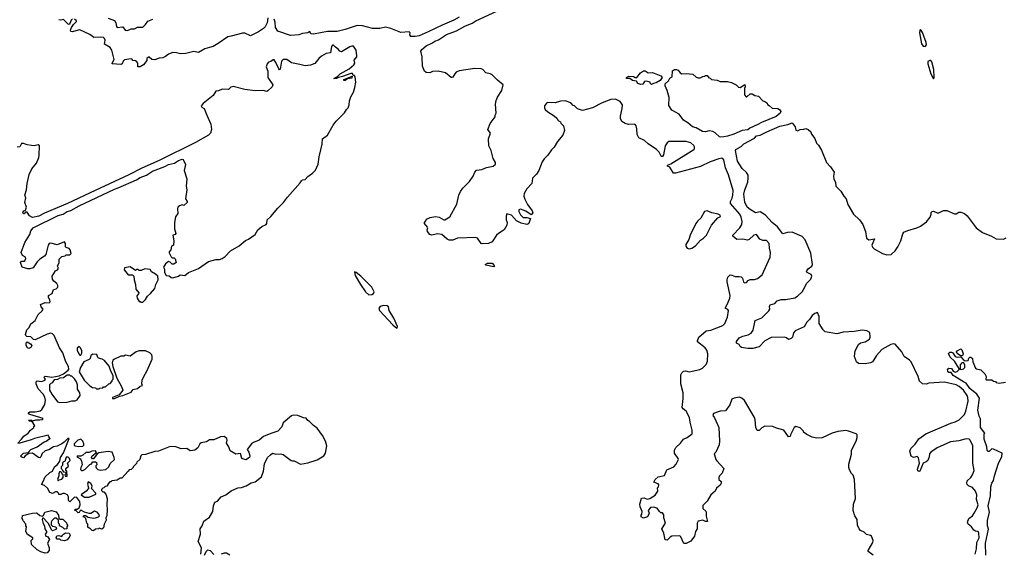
# Model space of a CAD drawing. Extents: x 2086813 to 2278017, y 548126 to 753336.
# Tile 393 of 461: x 2237734 to 2248532, y 657305 to 663161. Entities that reach past the tile are written whole.
import ezdxf

# ---------------------------------------------------------------- set-up
doc = ezdxf.new("R2010")
doc.units = 0

msp = doc.modelspace()

# ---------------------------------------------------------------- linework, layer by layer
at = {"layer": '0CON10XD'}
for points in [[(2244718, 661738), (2244625, 661798), (2244585, 661834), (2244524, 661865), (2244505, 661902), (2244504, 661965), (2244496, 661996), (2244485, 662009), (2244474, 662014), (2244412, 662012), (2244375, 662023), (2244338, 662045), (2244324, 662075), (2244324, 662104), (2244343, 662187), (2244344, 662225), (2244318, 662265), (2244267, 662287), (2244216, 662284), (2244121, 662249), (2244015, 662194), (2243905, 662166), (2243851, 662181), (2243820, 662215), (2243805, 662220), (2243777, 662247), (2243715, 662270), (2243665, 662268), (2243605, 662248), (2243525, 662252), (2243510, 662245), (2243488, 662215), (2243488, 662195), (2243498, 662175), (2243525, 662148), (2243596, 662106), (2243625, 662080), (2243640, 662055), (2243665, 662040), (2243670, 662025), (2243698, 661995), (2243708, 661945), (2243690, 661895), (2243632, 661825), (2243595, 661762), (2243565, 661732), (2243527, 661675), (2243486, 661634), (2243465, 661602), (2243427, 661505), (2243403, 661467), (2243359, 661421), (2243351, 661365), (2243297, 661303), (2243266, 661255), (2243263, 661225), (2243275, 661193), (2243304, 661134), (2243356, 661065), (2243360, 661040), (2243345, 661020), (2243285, 661060), (2243225, 661080), (2243208, 661075), (2243207, 661055), (2243228, 661018), (2243255, 660991), (2243295, 660991), (2243338, 660978), (2243323, 660935), (2243310, 660920), (2243295, 660914), (2243235, 660929), (2243183, 660953), (2243127, 661017), (2243078, 661032), (2243068, 661005), (2243068, 660965), (2243080, 660935), (2243078, 660905), (2243048, 660855), (2243025, 660840), (2242984, 660816), (2242964, 660796), (2242915, 660723), (2242875, 660704), (2242805, 660700), (2242794, 660704), (2242755, 660762), (2242735, 660772), (2242535, 660764), (2242485, 660740), (2242445, 660740), (2242422, 660752), (2242365, 660802), (2242315, 660811), (2242255, 660796), (2242232, 660805), (2242208, 660838), (2242202, 660855), (2242210, 660875), (2242208, 660885), (2242172, 660925), (2242173, 660937), (2242190, 660955), (2242195, 660970), (2242235, 660990), (2242295, 661001), (2242335, 660992), (2242385, 660963), (2242395, 660963), (2242451, 660999), (2242530, 661135), (2242550, 661235), (2242568, 661275), (2242595, 661313), (2242668, 661385), (2242707, 661443), (2242726, 661486), (2242745, 661509), (2242802, 661518), (2242855, 661540), (2242925, 661554), (2242952, 661575), (2242952, 661595), (2242926, 661636), (2242906, 661725), (2242880, 661775), (2242876, 661855), (2242896, 661915), (2242870, 661955), (2242895, 662020), (2242948, 662095), (2242948, 662115), (2242958, 662135), (2242954, 662235), (2242959, 662275), (2242975, 662312), (2243021, 662385), (2243037, 662447), (2242975, 662496), (2242915, 662556), (2242895, 662567), (2242847, 662577), (2242815, 662613), (2242795, 662622), (2242725, 662627), (2242555, 662598), (2242522, 662585), (2242505, 662568), (2242485, 662532), (2242475, 662527), (2242465, 662528), (2242405, 662577), (2242323, 662597), (2242263, 662593), (2242232, 662578), (2242193, 662583), (2242172, 662595), (2242151, 662651), (2242149, 662755), (2242134, 662815), (2242146, 662835), (2242192, 662875), (2242255, 662903), (2242286, 662925), (2242329, 662941), (2242415, 662998), (2242525, 663040), (2242615, 663089), (2242695, 663122), (2242735, 663147), (2243013, 663275)], [(2238315, 663170), (2238300, 663155), (2238285, 663120), (2238275, 663110), (2238265, 663112), (2238215, 663162), (2238185, 663156), (2238165, 663161)], [(2239055, 662642), (2239030, 662645), (2239030, 662685), (2239019, 662699), (2239005, 662708), (2238972, 662712), (2238970, 662725), (2238955, 662732), (2238885, 662720), (2238868, 662705), (2238858, 662675), (2238845, 662668), (2238750, 662675), (2238748, 662685), (2238769, 662725), (2238744, 662825), (2238726, 662855), (2238665, 662892), (2238670, 662935), (2238663, 662955), (2238654, 662964), (2238625, 662971), (2238546, 662966), (2238505, 662997), (2238395, 663048), (2238375, 663047), (2238315, 663028), (2238295, 663032), (2238292, 663045), (2238303, 663077), (2238325, 663110), (2238358, 663142), (2238358, 663148), (2238337, 663167)], [(2238706, 663176), (2238775, 663151), (2238787, 663127), (2238794, 663085), (2238803, 663075), (2238865, 663081), (2238891, 663045), (2238915, 663041), (2238955, 663059), (2238995, 663062), (2239025, 663079), (2239085, 663080), (2239115, 663108), (2239140, 663145), (2239195, 663168)], [(2240455, 663181), (2240447, 663125), (2240425, 663083), (2240407, 663063), (2240354, 663026), (2240265, 662985), (2240205, 663012), (2240178, 663012), (2240055, 662979), (2240015, 662974), (2239911, 662899), (2239855, 662868), (2239814, 662856), (2239765, 662842), (2239695, 662800), (2239645, 662812), (2239555, 662789), (2239498, 662788), (2239455, 662799), (2239415, 662800), (2239365, 662782), (2239335, 662757), (2239305, 662743), (2239265, 662737), (2239215, 662719), (2239185, 662723), (2239155, 662750), (2239145, 662750), (2239130, 662735), (2239127, 662713), (2239092, 662665), (2239055, 662642)], [(2242553, 663187), (2242497, 663155), (2242368, 663102), (2242215, 663028), (2242115, 662985), (2242070, 662975), (2242023, 662975), (2242014, 662994), (2242018, 663018), (2242007, 663027), (2241915, 663022), (2241804, 663064), (2241745, 663080), (2241685, 663064), (2241605, 663063), (2241495, 663094), (2241435, 663097), (2241305, 663055), (2241217, 663033), (2241109, 663031), (2240955, 663002), (2240927, 663007), (2240915, 663032), (2240894, 663016), (2240835, 663010), (2240795, 662993), (2240705, 662989), (2240564, 663034), (2240538, 663075), (2240535, 663135), (2240525, 663165)], [(2247665, 662867), (2247678, 662885), (2247675, 662912), (2247635, 663020), (2247615, 663052), (2247605, 663045), (2247603, 663017), (2247626, 662895), (2247641, 662871), (2247665, 662867)], [(2237712, 658515), (2237754, 658556), (2237778, 658592), (2237826, 658624), (2237854, 658656), (2237890, 658685), (2237890, 658695), (2237900, 658705), (2237879, 658739), (2237862, 658752), (2237840, 658755), (2237830, 658765), (2237865, 658766), (2237875, 658760), (2237910, 658770), (2237955, 658769), (2237986, 658774), (2237990, 658785), (2237847, 658827), (2237831, 658835), (2237829, 658845), (2237845, 658857), (2237905, 658857), (2237960, 658870), (2237977, 658883), (2238011, 658939), (2238016, 658985), (2238010, 659020), (2237990, 659050), (2237935, 659108), (2237914, 659165), (2237913, 659187), (2237925, 659196), (2237978, 659192), (2238010, 659205), (2238017, 659217), (2238000, 659235), (2238015, 659250), (2238085, 659237), (2238167, 659253), (2238214, 659276), (2238267, 659313), (2238272, 659325), (2238268, 659355), (2238240, 659405), (2238206, 659506), (2238170, 659560), (2238113, 659695), (2238095, 659713), (2238075, 659720), (2238035, 659711), (2237905, 659649), (2237885, 659650), (2237855, 659680), (2237813, 659683), (2237800, 659695), (2237799, 659705), (2237814, 659756), (2237838, 659782), (2237858, 659822), (2237902, 659858), (2237938, 659925), (2237980, 659965), (2237992, 659985), (2237968, 660008), (2237962, 660035), (2238014, 660056), (2238058, 660055), (2238067, 660065), (2238066, 660084), (2238049, 660115), (2238050, 660135), (2238092, 660155), (2238105, 660200), (2238135, 660206), (2238154, 660225), (2238152, 660245), (2238142, 660265), (2238110, 660290), (2238093, 660315), (2238091, 660345), (2238127, 660403), (2238148, 660415), (2238158, 660435), (2238150, 660455), (2238168, 660495), (2238168, 660532), (2238181, 660549), (2238198, 660562), (2238232, 660568), (2238245, 660580), (2238285, 660580), (2238300, 660595), (2238288, 660635), (2238275, 660650), (2238245, 660660), (2238235, 660670), (2238237, 660705), (2238225, 660722), (2238145, 660689), (2238075, 660707), (2238056, 660704), (2238045, 660688), (2238019, 660585), (2238006, 660564), (2237955, 660532), (2237925, 660503), (2237882, 660438), (2237845, 660426), (2237825, 660426), (2237762, 660445), (2237743, 660497), (2237755, 660510), (2237785, 660510), (2237802, 660535), (2237796, 660556), (2237764, 660574), (2237752, 660605), (2237792, 660715), (2237844, 660805), (2237858, 660845), (2237882, 660875), (2238155, 661013), (2238212, 661028), (2238253, 661057), (2238295, 661068), (2238385, 661118), (2238775, 661302), (2238815, 661315), (2239015, 661405), (2239055, 661430), (2239125, 661456), (2239192, 661498), (2239325, 661550), (2239365, 661572), (2239433, 661587), (2239476, 661615), (2239515, 661629), (2239526, 661625), (2239551, 661571), (2239537, 661505), (2239567, 661415), (2239560, 661335), (2239568, 661295), (2239552, 661195), (2239570, 661165), (2239570, 661155), (2239535, 661120), (2239515, 661128), (2239485, 661118), (2239470, 661105), (2239463, 661087), (2239467, 661035), (2239444, 660996), (2239433, 660935), (2239432, 660865), (2239448, 660815), (2239438, 660802), (2239413, 660797), (2239423, 660735), (2239420, 660685), (2239400, 660675), (2239392, 660635), (2239372, 660615), (2239373, 660603), (2239395, 660560), (2239408, 660548), (2239427, 660547), (2239440, 660535), (2239450, 660495), (2239425, 660478), (2239408, 660478), (2239385, 660500), (2239365, 660508), (2239335, 660482), (2239312, 660445), (2239322, 660422), (2239322, 660385), (2239342, 660352), (2239375, 660350), (2239395, 660330), (2239415, 660328), (2239475, 660348), (2239495, 660360), (2239545, 660352), (2239584, 660386), (2239695, 660431), (2239805, 660506), (2239885, 660530), (2239925, 660529), (2239955, 660539), (2239989, 660561), (2240045, 660625), (2240142, 660678), (2240209, 660739), (2240245, 660752), (2240316, 660804), (2240346, 660854), (2240390, 660890), (2240437, 660915), (2240443, 660925), (2240449, 660965), (2240490, 661000), (2240565, 661092), (2240629, 661155), (2240673, 661215), (2240811, 661369), (2240825, 661392), (2240835, 661402), (2240865, 661407), (2240895, 661440), (2240945, 661476), (2240979, 661511), (2241007, 661575), (2241018, 661655), (2241051, 661795), (2241056, 661854), (2241110, 661895), (2241173, 662005), (2241204, 662046), (2241295, 662138), (2241318, 662175), (2241338, 662195), (2241348, 662225), (2241352, 662272), (2241367, 662315), (2241396, 662365), (2241411, 662415), (2241419, 662475), (2241415, 662530), (2241405, 662550), (2241390, 662550), (2241385, 662570), (2241365, 662569), (2241274, 662536), (2241232, 662528), (2241210, 662515), (2241180, 662515), (2241221, 662539), (2241250, 662565), (2241348, 662622), (2241400, 662665), (2241408, 662685), (2241404, 662716), (2241430, 662755), (2241430, 662765), (2241424, 662825), (2241395, 662869), (2241375, 662870), (2241355, 662863), (2241265, 662807), (2241246, 662815), (2241228, 662838), (2241198, 662858), (2241175, 662883), (2241165, 662883), (2241153, 662865), (2241143, 662797), (2241095, 662789), (2241045, 662760), (2241015, 662735), (2240971, 662679), (2240925, 662662), (2240865, 662653), (2240805, 662670), (2240715, 662687), (2240665, 662724), (2240625, 662724), (2240606, 662705), (2240591, 662619), (2240585, 662610), (2240575, 662620), (2240545, 662692), (2240525, 662720), (2240515, 662721), (2240488, 662702), (2240462, 662695), (2240447, 662675), (2240437, 662645), (2240456, 662595), (2240456, 662525), (2240509, 662445), (2240504, 662425), (2240455, 662380), (2240445, 662374), (2240405, 662383), (2240315, 662379), (2240204, 662394), (2240075, 662428), (2240051, 662419), (2240025, 662396), (2239955, 662400), (2239915, 662382), (2239885, 662376), (2239855, 662329), (2239745, 662241), (2239724, 662215), (2239730, 662200), (2239757, 662185), (2239786, 662115), (2239831, 662015), (2239839, 661955), (2239827, 661915), (2239803, 661895), (2239664, 661815), (2239265, 661615), (2239075, 661531), (2238932, 661458), (2238562, 661288), (2238257, 661143), (2238005, 661037), (2237945, 661004), (2237875, 660989), (2237840, 661010), (2237815, 661048), (2237795, 661050), (2237785, 661030), (2237775, 661032), (2237768, 661045), (2237780, 661065), (2237798, 661072), (2237809, 661105), (2237791, 661155), (2237800, 661205), (2237790, 661235), (2237810, 661295), (2237816, 661365), (2237837, 661463), (2237869, 661525), (2237917, 661585), (2237945, 661650), (2237949, 661675), (2237950, 661775), (2237935, 661788), (2237893, 661777), (2237865, 661779), (2237815, 661787), (2237775, 661802), (2237755, 661801), (2237735, 661767), (2237705, 661761)], [(2247755, 662512), (2247765, 662525), (2247759, 662615), (2247737, 662697), (2247725, 662712), (2247715, 662713), (2247695, 662701), (2247693, 662675), (2247725, 662568), (2247755, 662512)], [(2244665, 662450), (2244650, 662465), (2244650, 662475), (2244605, 662487), (2244585, 662482), (2244568, 662452), (2244545, 662450), (2244515, 662462), (2244497, 662487), (2244455, 662492), (2244427, 662517), (2244390, 662515), (2244388, 662525), (2244415, 662540), (2244465, 662538), (2244485, 662528), (2244502, 662528), (2244541, 662579), (2244575, 662598), (2244595, 662598), (2244628, 662578), (2244675, 662580), (2244766, 662546), (2244779, 662525), (2244758, 662492), (2244715, 662467), (2244685, 662462), (2244665, 662450)], [(2245425, 661870), (2245408, 661875), (2245360, 661920), (2245335, 661935), (2245295, 661940), (2245255, 661930), (2245223, 661935), (2245154, 661974), (2245114, 661985), (2245060, 662030), (2245015, 662057), (2244967, 662125), (2244887, 662167), (2244855, 662220), (2244856, 662306), (2244836, 662385), (2244814, 662434), (2244814, 662456), (2244850, 662490), (2244865, 662520), (2244890, 662535), (2244895, 662598), (2244915, 662613), (2244934, 662616), (2244955, 662606), (2244976, 662576), (2244995, 662567), (2245045, 662570), (2245115, 662563), (2245152, 662532), (2245175, 662523), (2245197, 662523), (2245225, 662538), (2245245, 662540), (2245255, 662550), (2245275, 662550), (2245292, 662522), (2245305, 662520), (2245323, 662503), (2245385, 662498), (2245415, 662483), (2245495, 662483), (2245542, 662472), (2245592, 662445), (2245618, 662422), (2245635, 662418), (2245685, 662448), (2245690, 662425), (2245683, 662405), (2245682, 662335), (2245700, 662315), (2245710, 662315), (2245745, 662348), (2245767, 662347), (2245795, 662330), (2245835, 662320), (2245885, 662270), (2245915, 662260), (2245930, 662245), (2245935, 662230), (2245955, 662220), (2245985, 662190), (2246047, 662187), (2246066, 662176), (2246082, 662155), (2246074, 662135), (2246030, 662100), (2245868, 662032), (2245831, 662009), (2245740, 661970), (2245718, 661952), (2245658, 661945), (2245567, 661905), (2245495, 661881), (2245455, 661874), (2245425, 661870)], [(2241305, 662494), (2241290, 662495), (2241290, 662505), (2241380, 662540), (2241375, 662520), (2241328, 662512), (2241305, 662494)], [(2248214, 657294), (2248227, 657355), (2248230, 657425), (2248255, 657475), (2248254, 657524), (2248244, 657544), (2248215, 657548), (2248199, 657559), (2248171, 657595), (2248135, 657624), (2248128, 657645), (2248144, 657686), (2248182, 657715), (2248202, 657745), (2248236, 657805), (2248244, 657835), (2248226, 657895), (2248231, 657945), (2248218, 657988), (2248185, 658028), (2248140, 658045), (2248125, 658060), (2248120, 658075), (2248125, 658100), (2248164, 658136), (2248184, 658166), (2248201, 658215), (2248188, 658295), (2248187, 658407), (2248187, 658485), (2248159, 658545), (2248147, 658557), (2248115, 658561), (2248035, 658539), (2247943, 658527), (2247795, 658461), (2247725, 658414), (2247711, 658395), (2247707, 658363), (2247692, 658325), (2247675, 658309), (2247642, 658295), (2247605, 658208), (2247595, 658203), (2247585, 658210), (2247582, 658228), (2247602, 658295), (2247592, 658352), (2247575, 658367), (2247535, 658358), (2247511, 658371), (2247497, 658425), (2247506, 658454), (2247555, 658504), (2247595, 658561), (2247673, 658617), (2247945, 658733), (2247995, 658746), (2248039, 658771), (2248095, 658827), (2248110, 658865), (2248137, 658975), (2248134, 659015), (2248125, 659035), (2248085, 659094), (2248037, 659135), (2248005, 659152), (2247878, 659182), (2247705, 659172), (2247675, 659160), (2247634, 659164), (2247601, 659195), (2247587, 659245), (2247511, 659405), (2247493, 659425), (2247436, 659465), (2247409, 659515), (2247335, 659599), (2247315, 659602), (2247287, 659595), (2247189, 659541), (2247129, 659475), (2247103, 659427), (2247088, 659405), (2247065, 659396), (2247005, 659384), (2246935, 659389), (2246912, 659405), (2246890, 659465), (2246896, 659525), (2246935, 659595), (2246955, 659614), (2247005, 659626), (2247054, 659656), (2247060, 659675), (2247057, 659727), (2247023, 659745), (2246975, 659755), (2246885, 659740), (2246765, 659733), (2246695, 659714), (2246567, 659737), (2246546, 659756), (2246502, 659825), (2246501, 659905), (2246485, 659948), (2246455, 659938), (2246427, 659915), (2246395, 659869), (2246365, 659840), (2246338, 659792), (2246237, 659745), (2246221, 659725), (2246208, 659678), (2246195, 659662), (2246165, 659652), (2246145, 659671), (2246118, 659678), (2245975, 659672), (2245905, 659635), (2245845, 659569), (2245775, 659551), (2245721, 659551), (2245652, 659562), (2245636, 659576), (2245625, 659597), (2245595, 659610), (2245595, 659630), (2245625, 659668), (2245665, 659686), (2245725, 659702), (2245755, 659719), (2245779, 659755), (2245800, 659860), (2245875, 659889), (2245950, 659965), (2245960, 659985), (2245958, 660015), (2245965, 660030), (2246015, 660047), (2246043, 660075), (2246085, 660091), (2246135, 660089), (2246235, 660108), (2246265, 660127), (2246317, 660175), (2246346, 660224), (2246364, 660265), (2246409, 660315), (2246420, 660345), (2246414, 660365), (2246371, 660385), (2246364, 660395), (2246366, 660405), (2246382, 660425), (2246422, 660455), (2246430, 660475), (2246409, 660599), (2246348, 660745), (2246315, 660782), (2246205, 660830), (2246153, 660827), (2246105, 660812), (2246046, 660886), (2245985, 660937), (2245915, 661015), (2245855, 661051), (2245803, 661043), (2245745, 661077), (2245711, 661105), (2245687, 661157), (2245675, 661245), (2245686, 661295), (2245719, 661379), (2245725, 661425), (2245722, 661455), (2245704, 661484), (2245658, 661528), (2245608, 661608), (2245584, 661725), (2245588, 661735), (2245645, 661771), (2245675, 661798), (2245791, 661859), (2245815, 661885), (2245855, 661893), (2245928, 661932), (2246069, 661991), (2246160, 662010), (2246205, 662029), (2246238, 661985), (2246245, 661950), (2246265, 661942), (2246293, 661957), (2246335, 661960), (2246355, 661968), (2246380, 661955), (2246409, 661929), (2246418, 661905), (2246455, 661858), (2246472, 661805), (2246493, 661785), (2246528, 661728), (2246581, 661595), (2246625, 661547), (2246666, 661486), (2246659, 661445), (2246664, 661415), (2246682, 661375), (2246684, 661335), (2246739, 661279), (2246773, 661223), (2246798, 661195), (2246815, 661133), (2246880, 661025), (2246944, 660964), (2246980, 660915), (2247010, 660835), (2247022, 660762), (2247045, 660744), (2247110, 660755), (2247079, 660685), (2247086, 660666), (2247106, 660646), (2247195, 660596), (2247245, 660581), (2247292, 660585), (2247335, 660624), (2247365, 660667), (2247399, 660735), (2247418, 660812), (2247430, 660830), (2247475, 660849), (2247574, 660876), (2247615, 660894), (2247678, 660942), (2247718, 660992), (2247732, 661025), (2247732, 661045), (2247743, 661057), (2247755, 661060), (2247795, 661043), (2247815, 661042), (2247865, 661068), (2247903, 661067), (2247985, 661030), (2248005, 661030), (2248035, 661047), (2248055, 661050), (2248095, 661033), (2248125, 661010), (2248225, 660876), (2248292, 660825), (2248393, 660785), (2248445, 660757), (2248525, 660754), (2248554, 660766)], [(2247095, 657286), (2247040, 657325), (2247040, 657335), (2247089, 657425), (2247094, 657445), (2247075, 657492), (2247065, 657500), (2247020, 657510), (2246997, 657535), (2246956, 657556), (2246939, 657575), (2246921, 657615), (2246919, 657675), (2246894, 657715), (2246874, 657775), (2246880, 657845), (2246900, 657905), (2246891, 658115), (2246874, 658164), (2246855, 658182), (2246835, 658220), (2246828, 658245), (2246827, 658283), (2246856, 658394), (2246858, 658435), (2246908, 658535), (2246920, 658575), (2246920, 658605), (2246907, 658617), (2246825, 658647), (2246795, 658651), (2246705, 658643), (2246645, 658623), (2246535, 658573), (2246475, 658568), (2246425, 658578), (2246365, 658608), (2246330, 658635), (2246330, 658645), (2246295, 658682), (2246245, 658698), (2246228, 658685), (2246186, 658605), (2246183, 658587), (2246165, 658583), (2246158, 658595), (2246115, 658657), (2246035, 658678), (2245995, 658698), (2245905, 658700), (2245875, 658682), (2245845, 658652), (2245823, 658653), (2245807, 658685), (2245800, 658770), (2245792, 658795), (2245682, 658982), (2245655, 659007), (2245625, 659017), (2245571, 659009), (2245545, 658998), (2245522, 658935), (2245475, 658868), (2245415, 658866), (2245395, 658859), (2245345, 658838), (2245336, 658816), (2245353, 658793), (2245400, 658685), (2245410, 658535), (2245404, 658496), (2245368, 658415), (2245352, 658395), (2245353, 658385), (2245367, 658335), (2245378, 658318), (2245458, 658235), (2245440, 658185), (2245408, 658155), (2245400, 658135), (2245403, 658115), (2245427, 658093), (2245428, 658075), (2245415, 658053), (2245375, 658020), (2245362, 657985), (2245313, 657947), (2245274, 657876), (2245225, 657830), (2245228, 657795), (2245259, 657769), (2245263, 657755), (2245264, 657714), (2245278, 657655), (2245255, 657652), (2245225, 657668), (2245174, 657656), (2245163, 657635), (2245163, 657575), (2245147, 657545), (2245136, 657494), (2245093, 657437), (2245045, 657412), (2245023, 657413), (2245015, 657420), (2244986, 657486), (2244975, 657497), (2244885, 657492), (2244867, 657483), (2244835, 657448), (2244814, 657454), (2244800, 657525), (2244778, 657575), (2244817, 657635), (2244798, 657695), (2244797, 657727), (2244785, 657750), (2244765, 657750), (2244752, 657762), (2244725, 657800), (2244685, 657811), (2244654, 657806), (2244628, 657775), (2244637, 657745), (2244620, 657705), (2244575, 657690), (2244550, 657705), (2244550, 657725), (2244557, 657733), (2244562, 657765), (2244539, 657815), (2244537, 657845), (2244555, 657910), (2244582, 657912), (2244615, 657898), (2244645, 657907), (2244705, 657942), (2244732, 657985), (2244730, 658025), (2244740, 658035), (2244742, 658055), (2244735, 658068), (2244690, 658085), (2244702, 658115), (2244736, 658144), (2244805, 658160), (2244830, 658220), (2244907, 658255), (2244935, 658282), (2244958, 658335), (2244956, 658346), (2244914, 658404), (2244916, 658435), (2244930, 658465), (2244982, 658515), (2245013, 658557), (2245055, 658574), (2245109, 658615), (2245109, 658655), (2245086, 658745), (2245080, 658795), (2245045, 658865), (2245010, 658890), (2244998, 658905), (2245009, 659005), (2245009, 659065), (2244984, 659165), (2244986, 659265), (2244995, 659286), (2245015, 659302), (2245035, 659308), (2245078, 659298), (2245108, 659302), (2245195, 659323), (2245222, 659338), (2245262, 659378), (2245279, 659415), (2245280, 659495), (2245271, 659535), (2245250, 659560), (2245169, 659625), (2245167, 659635), (2245181, 659675), (2245262, 659745), (2245315, 659754), (2245446, 659805), (2245468, 659825), (2245497, 659895), (2245508, 659968), (2245500, 659980), (2245472, 659995), (2245498, 660042), (2245523, 660105), (2245527, 660135), (2245493, 660285), (2245493, 660307), (2245501, 660335), (2245525, 660360), (2245545, 660358), (2245582, 660342), (2245625, 660344), (2245645, 660339), (2245662, 660325), (2245671, 660281), (2245685, 660273), (2245705, 660276), (2245725, 660298), (2245745, 660308), (2245792, 660308), (2245825, 660321), (2245878, 660362), (2245964, 660555), (2245970, 660605), (2245956, 660655), (2245954, 660705), (2245925, 660738), (2245885, 660736), (2245852, 660752), (2245814, 660804), (2245785, 660797), (2245735, 660750), (2245717, 660743), (2245665, 660752), (2245599, 660749), (2245557, 660785), (2245557, 660795), (2245633, 660875), (2245654, 660915), (2245659, 660945), (2245648, 660995), (2245633, 661025), (2245530, 661145), (2245530, 661165), (2245548, 661202), (2245556, 661235), (2245558, 661285), (2245507, 661457), (2245476, 661536), (2245455, 661623), (2245435, 661641), (2245400, 661635), (2245305, 661600), (2245201, 661549), (2244928, 661475), (2244905, 661478), (2244863, 661543), (2244840, 661555), (2244840, 661565), (2244875, 661578), (2245126, 661735), (2245134, 661745), (2245136, 661766), (2245129, 661779), (2245095, 661810), (2245045, 661823), (2244855, 661826), (2244835, 661809), (2244812, 661775), (2244795, 661678), (2244785, 661659), (2244775, 661658), (2244768, 661665), (2244748, 661708), (2244718, 661738)], [(2245075, 660648), (2245105, 660654), (2245145, 660679), (2245200, 660740), (2245235, 660764), (2245266, 660795), (2245321, 660905), (2245392, 660988), (2245419, 661001), (2245418, 661015), (2245395, 661028), (2245325, 661043), (2245275, 661063), (2245243, 661055), (2245206, 660984), (2245172, 660955), (2245150, 660925), (2245087, 660795), (2245072, 660748), (2245040, 660695), (2245038, 660675), (2245053, 660653), (2245075, 660648)], [(2239065, 660060), (2239085, 660062), (2239115, 660092), (2239134, 660126), (2239170, 660155), (2239215, 660212), (2239228, 660255), (2239253, 660305), (2239248, 660345), (2239225, 660368), (2239180, 660395), (2239165, 660420), (2239105, 660428), (2239065, 660410), (2239045, 660410), (2239035, 660420), (2239015, 660420), (2239005, 660410), (2238945, 660448), (2238882, 660438), (2238880, 660415), (2238925, 660360), (2238972, 660362), (2238987, 660347), (2238988, 660305), (2239004, 660255), (2239008, 660205), (2239042, 660165), (2239038, 660152), (2239018, 660132), (2239022, 660105), (2239045, 660070), (2239055, 660070), (2239065, 660060)], [(2242935, 660448), (2242845, 660468), (2242840, 660475), (2242865, 660490), (2242915, 660488), (2242936, 660465), (2242940, 660455), (2242935, 660448)], [(2241562, 660142), (2241595, 660145), (2241613, 660157), (2241620, 660175), (2241595, 660225), (2241475, 660348), (2241425, 660385), (2241405, 660392), (2241415, 660355), (2241471, 660255), (2241525, 660175), (2241562, 660142)], [(2241875, 659777), (2241877, 659795), (2241839, 659885), (2241785, 659970), (2241780, 660010), (2241765, 660019), (2241725, 660026), (2241687, 660013), (2241672, 659995), (2241680, 659970), (2241825, 659813), (2241855, 659786), (2241875, 659777)], [(2237835, 659552), (2237821, 659561), (2237806, 659586), (2237804, 659615), (2237815, 659624), (2237853, 659605), (2237868, 659585), (2237856, 659564), (2237835, 659552)], [(2238405, 659478), (2238415, 659500), (2238416, 659525), (2238400, 659560), (2238385, 659573), (2238364, 659556), (2238363, 659535), (2238383, 659493), (2238395, 659478), (2238405, 659478)], [(2238605, 659110), (2238613, 659117), (2238645, 659120), (2238655, 659130), (2238675, 659130), (2238710, 659165), (2238725, 659170), (2238750, 659195), (2238750, 659205), (2238760, 659215), (2238760, 659255), (2238732, 659305), (2238715, 659360), (2238665, 659420), (2238640, 659435), (2238600, 659445), (2238590, 659455), (2238580, 659485), (2238535, 659490), (2238516, 659475), (2238507, 659443), (2238495, 659430), (2238438, 659405), (2238402, 659345), (2238388, 659295), (2238442, 659205), (2238504, 659144), (2238533, 659123), (2238565, 659120), (2238575, 659110), (2238605, 659110)], [(2238753, 659003), (2238775, 659004), (2238830, 659030), (2238866, 659035), (2238938, 659065), (2238956, 659075), (2238979, 659101), (2239025, 659112), (2239055, 659140), (2239080, 659145), (2239072, 659165), (2239078, 659205), (2239094, 659246), (2239130, 659305), (2239187, 659435), (2239188, 659465), (2239182, 659482), (2239160, 659505), (2239115, 659528), (2239045, 659528), (2239010, 659515), (2238945, 659470), (2238895, 659478), (2238875, 659468), (2238845, 659468), (2238773, 659437), (2238757, 659423), (2238750, 659395), (2238754, 659354), (2238798, 659228), (2238852, 659135), (2238866, 659095), (2238826, 659044), (2238751, 659015), (2238753, 659003)], [(2248330, 657285), (2248327, 657415), (2248360, 657570), (2248348, 657605), (2248348, 657665), (2248371, 657755), (2248355, 657825), (2248381, 657935), (2248385, 658035), (2248395, 658074), (2248414, 658105), (2248424, 658156), (2248470, 658295), (2248507, 658365), (2248508, 658405), (2248415, 658448), (2248395, 658450), (2248365, 658422), (2248355, 658422), (2248345, 658432), (2248340, 658475), (2248313, 658557), (2248310, 658615), (2248320, 658625), (2248270, 658685), (2248272, 658782), (2248255, 658810), (2248242, 658875), (2248259, 659009), (2248232, 659052), (2248155, 659115), (2248113, 659173), (2248085, 659185), (2247970, 659255), (2247948, 659288), (2247925, 659290), (2247912, 659302), (2247910, 659325), (2247924, 659336), (2247955, 659332), (2247972, 659302), (2247992, 659292), (2248015, 659300), (2248040, 659325), (2247987, 659415), (2247937, 659457), (2247922, 659498), (2247935, 659511), (2247955, 659513), (2247968, 659505), (2247994, 659464), (2248015, 659456), (2248055, 659462), (2248080, 659430), (2248105, 659418), (2248135, 659422), (2248144, 659446), (2248154, 659456), (2248166, 659456), (2248184, 659444), (2248188, 659405), (2248215, 659338), (2248228, 659328), (2248275, 659317), (2248318, 659275), (2248332, 659245), (2248330, 659215), (2248335, 659210), (2248395, 659210), (2248413, 659193), (2248435, 659190), (2248445, 659180), (2248475, 659172), (2248545, 659183)], [(2248052, 659472), (2248017, 659497), (2248010, 659515), (2248015, 659528), (2248055, 659548), (2248067, 659537), (2248082, 659495), (2248079, 659481), (2248065, 659472), (2248052, 659472)], [(2248065, 659322), (2248085, 659330), (2248098, 659345), (2248099, 659375), (2248085, 659399), (2248065, 659396), (2248050, 659375), (2248050, 659325), (2248065, 659322)], [(2238175, 658958), (2238255, 658963), (2238305, 658978), (2238342, 658978), (2238365, 658990), (2238398, 659035), (2238392, 659065), (2238368, 659105), (2238367, 659155), (2238357, 659185), (2238335, 659220), (2238305, 659250), (2238295, 659250), (2238285, 659260), (2238255, 659260), (2238215, 659232), (2238173, 659227), (2238147, 659213), (2238113, 659207), (2238090, 659175), (2238075, 659170), (2238060, 659155), (2238062, 659095), (2238085, 659050), (2238147, 658967), (2238175, 658958)], [(2239722, 657295), (2239729, 657365), (2239692, 657435), (2239717, 657515), (2239712, 657575), (2239737, 657605), (2239755, 657658), (2239815, 657702), (2239853, 657765), (2239861, 657825), (2239874, 657866), (2239905, 657878), (2239944, 657926), (2239995, 657948), (2240055, 657992), (2240125, 658022), (2240165, 658028), (2240218, 658045), (2240272, 658078), (2240315, 658090), (2240387, 658145), (2240407, 658205), (2240418, 658285), (2240452, 658355), (2240484, 658386), (2240508, 658402), (2240545, 658393), (2240595, 658398), (2240625, 658388), (2240710, 658325), (2240725, 658318), (2240745, 658318), (2240815, 658284), (2240894, 658296), (2240995, 658332), (2241068, 658375), (2241088, 658405), (2241102, 658485), (2241087, 658535), (2241056, 658596), (2240995, 658678), (2240955, 658708), (2240913, 658753), (2240894, 658764), (2240875, 658788), (2240845, 658792), (2240785, 658816), (2240735, 658819), (2240715, 658813), (2240625, 658737), (2240609, 658691), (2240565, 658646), (2240488, 658618), (2240408, 658585), (2240362, 658548), (2240299, 658521), (2240278, 658505), (2240228, 658445), (2240246, 658416), (2240257, 658375), (2240254, 658356), (2240215, 658330), (2240170, 658345), (2240155, 658400), (2240105, 658392), (2240041, 658431), (2240026, 658475), (2240002, 658515), (2240010, 658545), (2240006, 658565), (2239975, 658588), (2239935, 658583), (2239865, 658551), (2239815, 658550), (2239782, 658528), (2239725, 658517), (2239711, 658505), (2239688, 658462), (2239654, 658436), (2239605, 658430), (2239566, 658456), (2239505, 658451), (2239445, 658474), (2239385, 658478), (2239256, 658424), (2239215, 658422), (2239115, 658390), (2239075, 658387), (2239062, 658375), (2239052, 658335), (2239020, 658305), (2239015, 658290), (2238980, 658255), (2238980, 658245), (2238957, 658223), (2238935, 658220), (2238922, 658208), (2238855, 658130), (2238835, 658130), (2238802, 658108), (2238745, 658100), (2238735, 658090), (2238722, 658088), (2238700, 658065), (2238700, 658055), (2238688, 658042), (2238672, 658038), (2238658, 658022), (2238645, 658020), (2238630, 658005), (2238630, 657995), (2238645, 657980), (2238658, 657978), (2238680, 657955), (2238692, 657905), (2238688, 657835), (2238692, 657785), (2238688, 657715), (2238680, 657695), (2238682, 657668), (2238660, 657625), (2238653, 657585), (2238635, 657570), (2238605, 657580), (2238597, 657573), (2238565, 657570), (2238545, 657552), (2238530, 657555), (2238508, 657578), (2238495, 657580), (2238482, 657592), (2238480, 657625), (2238470, 657635), (2238460, 657685), (2238448, 657698), (2238430, 657705), (2238442, 657718), (2238455, 657720), (2238485, 657700), (2238545, 657690), (2238567, 657693), (2238600, 657705), (2238610, 657715), (2238602, 657735), (2238582, 657755), (2238555, 657766), (2238515, 657742), (2238495, 657742), (2238445, 657758), (2238405, 657780), (2238392, 657768), (2238388, 657752), (2238375, 657750), (2238355, 657770), (2238340, 657775), (2238342, 657788), (2238365, 657790), (2238388, 657802), (2238397, 657835), (2238392, 657875), (2238359, 657919), (2238335, 657922), (2238285, 657870), (2238270, 657885), (2238270, 657925), (2238260, 657945), (2238225, 657962), (2238208, 657962), (2238185, 657950), (2238165, 657950), (2238160, 657965), (2238145, 657980), (2238125, 657980), (2238095, 657962), (2238065, 657972), (2238039, 658019), (2238005, 658050), (2237975, 658060), (2237987, 658085), (2238015, 658143), (2238065, 658191), (2238093, 658205), (2238115, 658252), (2238150, 658280), (2238174, 658316), (2238182, 658355), (2238213, 658407), (2238278, 658565), (2238262, 658565), (2238222, 658525), (2238195, 658507), (2238145, 658482), (2238105, 658472), (2238055, 658442), (2238015, 658430), (2237980, 658400), (2237967, 658363), (2237955, 658352), (2237940, 658355), (2237875, 658402), (2237835, 658400), (2237794, 658376), (2237775, 658353), (2237750, 658365), (2237748, 658375), (2237775, 658402), (2237828, 658412), (2237858, 658445), (2237926, 658474), (2238003, 658527), (2238026, 658534), (2238052, 658558), (2238065, 658560), (2238070, 658565), (2238052, 658582), (2238045, 658600), (2237895, 658566), (2237860, 658550), (2237774, 658526)], [(2237774, 658526), (2237735, 658513), (2237715, 658510)], [(2238375, 658478), (2238425, 658480), (2238437, 658493), (2238438, 658505), (2238426, 658536), (2238405, 658557), (2238370, 658545), (2238333, 658505), (2238333, 658493), (2238343, 658483), (2238375, 658478)], [(2238413, 658213), (2238425, 658213), (2238450, 658225), (2238505, 658280), (2238518, 658282), (2238535, 658310), (2238565, 658310), (2238575, 658300), (2238580, 658275), (2238570, 658265), (2238570, 658255), (2238573, 658243), (2238590, 658225), (2238615, 658218), (2238680, 658225), (2238710, 658255), (2238725, 658290), (2238773, 658335), (2238772, 658355), (2238748, 658415), (2238705, 658422), (2238602, 658408), (2238582, 658398), (2238545, 658340), (2238532, 658342), (2238522, 658355), (2238530, 658375), (2238578, 658412), (2238565, 658430), (2238524, 658426), (2238495, 658412), (2238458, 658412), (2238425, 658380), (2238405, 658370), (2238365, 658370), (2238360, 658365), (2238400, 658340), (2238412, 658315), (2238420, 658275), (2238404, 658246), (2238402, 658225), (2238413, 658213)], [(2238255, 658150), (2238250, 658205), (2238240, 658215), (2238240, 658235), (2238268, 658262), (2238260, 658295), (2238288, 658325), (2238280, 658345), (2238265, 658360), (2238245, 658360), (2238228, 658312), (2238215, 658310), (2238203, 658297), (2238202, 658268), (2238190, 658255), (2238190, 658235), (2238200, 658225), (2238202, 658212), (2238215, 658200), (2238240, 658195), (2238240, 658175), (2238230, 658165), (2238232, 658152), (2238255, 658150)], [(2238155, 658100), (2238168, 658112), (2238195, 658120), (2238210, 658135), (2238210, 658165), (2238200, 658175), (2238198, 658188), (2238185, 658200), (2238172, 658198), (2238163, 658177), (2238162, 658155), (2238150, 658115), (2238155, 658100)], [(2238445, 657920), (2238495, 657922), (2238570, 657955), (2238570, 657965), (2238520, 658015), (2238527, 658023), (2238528, 658045), (2238515, 658070), (2238485, 658090), (2238478, 658065), (2238490, 658025), (2238488, 658015), (2238462, 657985), (2238410, 657945), (2238445, 657920)], [(2238015, 657308), (2237965, 657322), (2237925, 657342), (2237865, 657400), (2237860, 657445), (2237878, 657462), (2237880, 657475), (2237821, 657511), (2237800, 657545), (2237810, 657595), (2237800, 657605), (2237800, 657625), (2237790, 657635), (2237788, 657648), (2237772, 657662), (2237770, 657675), (2237760, 657685), (2237765, 657718), (2237875, 657747), (2237915, 657748), (2237926, 657746), (2237955, 657720), (2237979, 657711), (2237995, 657718), (2238010, 657755), (2238083, 657773), (2238135, 657760), (2238160, 657725), (2238162, 657692), (2238175, 657680), (2238208, 657678), (2238248, 657638), (2238250, 657625), (2238260, 657615), (2238260, 657605), (2238250, 657595), (2238250, 657575), (2238225, 657570), (2238208, 657588), (2238170, 657605), (2238170, 657625), (2238160, 657635), (2238158, 657668), (2238135, 657690), (2238115, 657690), (2238085, 657660), (2238078, 657645), (2238078, 657618), (2238093, 657603), (2238130, 657595), (2238138, 657575), (2238130, 657565), (2238095, 657552), (2238085, 657560), (2238046, 657636), (2237995, 657692), (2237985, 657690), (2237980, 657675), (2237991, 657631), (2238007, 657605), (2238010, 657575), (2238028, 657545), (2238027, 657533), (2238012, 657515), (2238022, 657492), (2238038, 657488), (2238060, 657455), (2238039, 657415), (2238056, 657365), (2238057, 657335), (2238035, 657310), (2238015, 657308)], [(2238225, 657442), (2238185, 657450), (2238175, 657460), (2238145, 657460), (2238134, 657475), (2238143, 657497), (2238165, 657500), (2238195, 657490), (2238204, 657506), (2238235, 657530), (2238277, 657527), (2238289, 657505), (2238281, 657485), (2238256, 657454), (2238225, 657442)], [(2239865, 657293), (2239825, 657332), (2239795, 657339), (2239775, 657322), (2239758, 657282)], [(2240038, 657285), (2240003, 657307), (2239975, 657308), (2239945, 657294)]]:
    msp.add_lwpolyline(points, dxfattribs=at)

doc.saveas('drawing.dxf')
